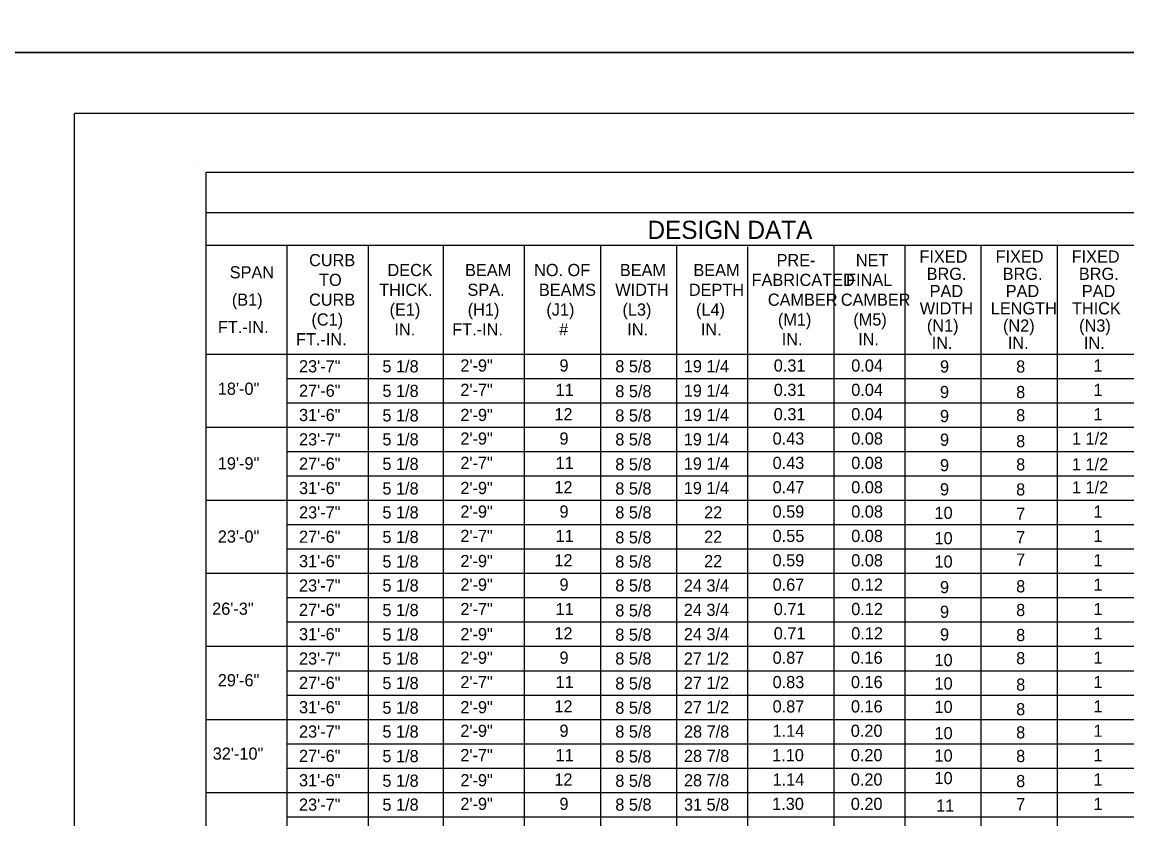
# Model space of a CAD drawing. Extents: x -5022 to -159, y 1126 to 7226.
# Drawn here: x -3813 to -3540.8, y 6283 to 6479.3 of the extents above; entities that cross this region are included whole.
import ezdxf

# ---------------------------------------------------------------- set-up
doc = ezdxf.new("R2010")
doc.units = 0
for name, color, linetype in [('2', 7, 'Continuous'), ('3', 7, 'Continuous'), ('PLT-BNDY', 7, 'Continuous')]:
    doc.layers.add(name, color=color, linetype=linetype)

msp = doc.modelspace()

# ---------------------------------------------------------------- linework, layer by layer
at = {"layer": '2'}
for p, q in [((-3014.13, 6456.81), (-3800.13, 6456.81)), ((-3800.13, 5892.81), (-3800.13, 6456.81)), ((-3769.75, 6444.28), (-3769.75, 6444.28)), ((-3766.35, 6443.7), (-3766.35, 6443.7)), ((-3766.35, 6443.7), (-3766.35, 6443.7))]:
    msp.add_line(p, q, dxfattribs=at)
at = {"layer": '3'}
for p, q in [((-3767.78, 6442.31), (-3767.78, 6091.5)), ((-3767.78, 6442.31), (-3053.03, 6442.31)), ((-3767.78, 6432.38), (-3053.03, 6432.39)), ((-3767.78, 6424.32), (-3053.03, 6424.32)), ((-3747.78, 6424.31), (-3747.78, 6091.5)), ((-3727.78, 6424.31), (-3727.78, 6091.5)), ((-3709.28, 6424.31), (-3709.28, 6091.5)), ((-3689.28, 6424.31), (-3689.28, 6091.5)), ((-3670.53, 6424.31), (-3670.53, 6091.5)), ((-3651.78, 6424.31), (-3651.78, 6091.5)), ((-3634.28, 6423.93), (-3634.28, 6091.5)), ((-3613.03, 6424.31), (-3613.03, 6091.5)), ((-3595.53, 6424.31), (-3595.53, 6091.5)), ((-3576.78, 6424.31), (-3576.78, 6091.5)), ((-3558.03, 6424.31), (-3558.03, 6091.5)), ((-3767.78, 6397.51), (-3053.03, 6397.51)), ((-3747.78, 6391.5), (-3053.03, 6391.51)), ((-3747.78, 6385.5), (-3053.03, 6385.51)), ((-3767.78, 6379.5), (-3053.03, 6379.51)), ((-3747.78, 6373.5), (-3053.03, 6373.5)), ((-3747.78, 6367.5), (-3053.03, 6367.5)), ((-3767.78, 6361.5), (-3053.03, 6361.5)), ((-3747.78, 6355.5), (-3053.03, 6355.51)), ((-3747.78, 6349.5), (-3053.03, 6349.51)), ((-3767.78, 6343.5), (-3053.03, 6343.51)), ((-3747.78, 6337.5), (-3053.03, 6337.5)), ((-3747.78, 6331.5), (-3053.03, 6331.5)), ((-3767.78, 6325.5), (-3053.03, 6325.5)), ((-3747.78, 6319.5), (-3053.03, 6319.5)), ((-3747.78, 6313.5), (-3053.03, 6313.5)), ((-3767.78, 6307.5), (-3053.03, 6307.5)), ((-3747.78, 6301.5), (-3053.03, 6301.5)), ((-3747.78, 6295.5), (-3053.03, 6295.5)), ((-3767.78, 6289.5), (-3053.03, 6289.5)), ((-3747.78, 6283.5), (-3053.03, 6283.5))]:
    msp.add_line(p, q, dxfattribs=at)
at = {"layer": 'PLT-BNDY'}
for points in [[(-3840.13, 7065.81), (-2999.13, 7065.81), (-2999.13, 6471.81), (-3840.13, 6471.81)], [(-3840.13, 6471.81), (-2999.13, 6471.81), (-2999.13, 5877.81), (-3840.13, 5877.81)]]:
    msp.add_lwpolyline(points, close=True, dxfattribs=at)

# ---------------------------------------------------------------- texts
at = {"layer": '2'}
for s, height, p in [('DESIGN DATA', 4.4793, (-3658.93, 6425.88)), ('CURB', 3, (-3742.31, 6419.16)), ('PRE-', 3, (-3627.14, 6419.16)), ('NET', 3, (-3607.61, 6419.16)), ('FIXED', 3, (-3591.93, 6420.04)), ('FIXED', 3, (-3573.18, 6420.04)), ('FIXED', 3, (-3554.43, 6420.04)), ('SPAN', 3, (-3761.86, 6416.16)), ('DECK', 3, (-3722.99, 6416.72)), ('BEAM', 3, (-3703.87, 6416.72)), ('NO. OF', 3, (-3686.87, 6416.72)), ('BEAM', 3, (-3665.74, 6416.72)), ('BEAM', 3, (-3647.62, 6416.72)), ('BRG.', 3, (-3590.16, 6415.79)), ('BRG.', 3, (-3571.41, 6415.79)), ('BRG.', 3, (-3552.66, 6415.79)), ('TO', 3, (-3739.85, 6414.29)), ('FABRICATED', 3, (-3633.28, 6414.29)), ('FINAL', 3, (-3609.99, 6414.29)), ('THICK.', 3, (-3725.04, 6411.85)), ('SPA.', 3, (-3703.29, 6411.85)), ('BEAMS', 3, (-3685.68, 6411.85)), ('WIDTH', 3, (-3666.87, 6411.85)), ('DEPTH', 3, (-3648.74, 6411.85)), ('PAD', 3, (-3589.43, 6411.54)), ('PAD', 3, (-3570.68, 6411.54)), ('PAD', 3, (-3551.93, 6411.54)), ('(B1)', 3, (-3761.33, 6409.41)), ('CURB', 3, (-3742.31, 6409.41)), ('(E1)', 3, (-3722.48, 6406.98)), ('(H1)', 3, (-3703.23, 6406.98)), ('(J1)', 3, (-3683.85, 6406.98)), ('(L3)', 3, (-3665.1, 6406.98)), ('(L4)', 3, (-3646.98, 6406.98)), ('CAMBER', 3, (-3629.28, 6409.41)), ('CAMBER', 3, (-3611.31, 6409.41)), ('WIDTH', 3, (-3591.86, 6407.29)), ('LENGTH', 3, (-3574.36, 6407.29)), ('THICK', 3, (-3554.36, 6407.29)), ('(C1)', 3, (-3741.73, 6404.54)), ('(M1)', 3, (-3626.81, 6404.54)), ('(M5)', 3, (-3608.23, 6404.54)), ('FT.-IN.', 3, (-3764.76, 6402.66)), ('IN.', 3, (-3721.29, 6402.1)), ('FT.-IN.', 3, (-3707.04, 6402.1)), ('#', 3, (-3680.7, 6402.1)), ('IN.', 3, (-3663.91, 6402.1)), ('IN.', 3, (-3645.79, 6402.1)), ('(N1)', 3, (-3590.1, 6403.04)), ('(N2)', 3, (-3571.35, 6403.04)), ('(N3)', 3, (-3552.6, 6403.04)), ('FT.-IN.', 3, (-3745.53, 6399.66)), ('IN.', 3, (-3625.86, 6399.66)), ('IN.', 3, (-3607.03, 6399.66)), ('IN.', 3, (-3588.91, 6398.79)), ('IN.', 3, (-3570.16, 6398.79)), ('IN.', 3, (-3551.41, 6398.79)), ('23\'-7"', 3, (-3744.79, 6393)), ('5 1/8', 3, (-3724.24, 6393)), ('2\'-9"', 3, (-3705.04, 6393.2)), ('9', 3, (-3680.62, 6393.2)), ('8 5/8', 3, (-3666.87, 6393)), ('19 1/4', 3, (-3649.99, 6393.01)), ('0.31', 3, (-3627.83, 6393.2)), ('0.04', 3, (-3608.74, 6393.2)), ('9', 3, (-3586.87, 6392.96)), ('8', 3, (-3568.11, 6392.94)), ('1', 3, (-3549.07, 6393.2)), ('18\'-0"', 3, (-3764.79, 6387.48)), ('27\'-6"', 3, (-3744.79, 6387)), ('5 1/8', 3, (-3724.24, 6386.95)), ('2\'-7"', 3, (-3705.04, 6387.2)), ('11', 3, (-3681.58, 6387.2)), ('8 5/8', 3, (-3666.87, 6386.86)), ('19 1/4', 3, (-3649.99, 6387)), ('0.31', 3, (-3627.83, 6387.2)), ('0.04', 3, (-3608.74, 6387.2)), ('9', 3, (-3586.87, 6386.67)), ('8', 3, (-3568.11, 6386.66)), ('1', 3, (-3549.07, 6387.2)), ('31\'-6"', 3, (-3744.79, 6381)), ('5 1/8', 3, (-3724.24, 6380.9)), ('2\'-9"', 3, (-3705.04, 6381.01)), ('12', 3, (-3681.87, 6381.2)), ('8 5/8', 3, (-3666.87, 6380.88)), ('19 1/4', 3, (-3649.99, 6381)), ('0.31', 3, (-3627.83, 6381.2)), ('0.04', 3, (-3608.74, 6381.2)), ('9', 3, (-3586.87, 6380.74)), ('8', 3, (-3568.11, 6380.94)), ('1', 3, (-3549.07, 6381.2)), ('23\'-7"', 3, (-3744.79, 6375)), ('5 1/8', 3, (-3724.24, 6375)), ('2\'-9"', 3, (-3705.04, 6375.2)), ('9', 3, (-3680.62, 6375.2)), ('8 5/8', 3, (-3666.87, 6375)), ('19 1/4', 3, (-3649.99, 6375)), ('0.43', 3, (-3628.11, 6375.2)), ('0.08', 3, (-3608.74, 6375.2)), ('9', 3, (-3586.87, 6374.91)), ('8', 3, (-3568.11, 6374.55)), ('1 1/2', 3, (-3554.36, 6375.2)), ('19\'-9"', 3, (-3764.79, 6369.08)), ('27\'-6"', 3, (-3744.79, 6369)), ('5 1/8', 3, (-3724.24, 6368.95)), ('2\'-7"', 3, (-3705.04, 6369.2)), ('11', 3, (-3681.58, 6369.2)), ('8 5/8', 3, (-3666.87, 6368.86)), ('19 1/4', 3, (-3649.99, 6369.01)), ('0.43', 3, (-3628.11, 6369.2)), ('0.08', 3, (-3608.74, 6369.2)), ('1 1/2', 3, (-3554.36, 6368.85)), ('9', 3, (-3586.87, 6368.63)), ('8', 3, (-3568.11, 6368.83)), ('31\'-6"', 3, (-3744.79, 6363)), ('5 1/8', 3, (-3724.24, 6362.9)), ('2\'-9"', 3, (-3705.04, 6363.01)), ('12', 3, (-3681.87, 6363.2)), ('8 5/8', 3, (-3666.87, 6362.89)), ('19 1/4', 3, (-3649.99, 6363)), ('0.47', 3, (-3628.11, 6363.2)), ('0.08', 3, (-3608.74, 6363.2)), ('9', 3, (-3586.87, 6362.69)), ('8', 3, (-3568.11, 6362.66)), ('1 1/2', 3, (-3554.36, 6363.17)), ('23\'-7"', 3, (-3744.79, 6357)), ('5 1/8', 3, (-3724.24, 6357)), ('2\'-9"', 3, (-3705.04, 6357.19)), ('9', 3, (-3680.62, 6357.2)), ('8 5/8', 3, (-3666.87, 6357)), ('22', 3, (-3644.99, 6357)), ('0.59', 3, (-3628.12, 6357.2)), ('0.08', 3, (-3608.74, 6357.2)), ('10', 3, (-3588.22, 6356.89)), ('7', 3, (-3568.11, 6356.68)), ('1', 3, (-3549.07, 6357.2)), ('23\'-0"', 3, (-3764.79, 6351.06)), ('27\'-6"', 3, (-3744.79, 6351)), ('5 1/8', 3, (-3724.24, 6350.95)), ('2\'-7"', 3, (-3705.04, 6351.2)), ('11', 3, (-3681.58, 6351.2)), ('8 5/8', 3, (-3666.87, 6350.86)), ('22', 3, (-3644.99, 6351)), ('0.55', 3, (-3628.11, 6351.2)), ('0.08', 3, (-3608.74, 6351.2)), ('10', 3, (-3588.22, 6350.65)), ('7', 3, (-3568.11, 6350.9)), ('1', 3, (-3549.07, 6351.2)), ('31\'-6"', 3, (-3744.79, 6345)), ('5 1/8', 3, (-3724.24, 6344.9)), ('2\'-9"', 3, (-3705.04, 6345.01)), ('12', 3, (-3681.87, 6345.2)), ('8 5/8', 3, (-3666.87, 6344.88)), ('22', 3, (-3644.99, 6345)), ('0.59', 3, (-3628.12, 6345.2)), ('0.08', 3, (-3608.74, 6345.2)), ('10', 3, (-3588.22, 6344.88)), ('7', 3, (-3568.11, 6345.37)), ('1', 3, (-3549.07, 6345.2)), ('23\'-7"', 3, (-3744.79, 6339)), ('5 1/8', 3, (-3724.24, 6339)), ('2\'-9"', 3, (-3705.04, 6339.2)), ('9', 3, (-3680.62, 6339.2)), ('8 5/8', 3, (-3666.87, 6339)), ('24 3/4', 3, (-3649.99, 6339)), ('0.67', 3, (-3628.11, 6339.2)), ('0.12', 3, (-3608.74, 6339.2)), ('1', 3, (-3549.07, 6339.2)), ('9', 3, (-3586.87, 6338.58)), ('8', 3, (-3568.11, 6338.79)), ('26\'-3"', 3, (-3766.19, 6333.27)), ('27\'-6"', 3, (-3744.79, 6333)), ('5 1/8', 3, (-3724.24, 6332.95)), ('2\'-7"', 3, (-3705.04, 6333.19)), ('11', 3, (-3681.58, 6333.19)), ('8 5/8', 3, (-3666.87, 6332.86)), ('24 3/4', 3, (-3649.99, 6333)), ('0.71', 3, (-3627.83, 6333.19)), ('0.12', 3, (-3608.74, 6333.19)), ('9', 3, (-3586.87, 6332.52)), ('8', 3, (-3568.11, 6332.96)), ('1', 3, (-3549.07, 6333.19)), ('31\'-6"', 3, (-3744.79, 6327)), ('5 1/8', 3, (-3724.24, 6326.9)), ('2\'-9"', 3, (-3705.04, 6327.01)), ('12', 3, (-3681.87, 6327.2)), ('8 5/8', 3, (-3666.87, 6326.88)), ('24 3/4', 3, (-3649.99, 6327)), ('0.71', 3, (-3627.83, 6327.2)), ('0.12', 3, (-3608.74, 6327.2)), ('9', 3, (-3586.87, 6326.93)), ('8', 3, (-3568.11, 6326.79)), ('1', 3, (-3549.07, 6327.2)), ('23\'-7"', 3, (-3744.79, 6321)), ('5 1/8', 3, (-3724.24, 6321)), ('2\'-9"', 3, (-3705.04, 6321.19)), ('9', 3, (-3680.62, 6321.2)), ('8 5/8', 3, (-3666.87, 6321)), ('27 1/2', 3, (-3649.99, 6321)), ('0.87', 3, (-3628.11, 6321.2)), ('0.16', 3, (-3608.81, 6321.2)), ('10', 3, (-3588.22, 6320.63)), ('8', 3, (-3568.11, 6321.08)), ('1', 3, (-3549.07, 6321.2)), ('29\'-6"', 3, (-3764.79, 6315.66)), ('27\'-6"', 3, (-3744.79, 6315)), ('5 1/8', 3, (-3724.24, 6314.95)), ('2\'-7"', 3, (-3705.04, 6315.19)), ('11', 3, (-3681.58, 6315.2)), ('8 5/8', 3, (-3666.87, 6314.86)), ('27 1/2', 3, (-3649.99, 6315)), ('0.83', 3, (-3628.11, 6315.2)), ('0.16', 3, (-3608.81, 6315.2)), ('10', 3, (-3588.22, 6314.86)), ('8', 3, (-3568.11, 6314.57)), ('1', 3, (-3549.07, 6315.2)), ('12', 3, (-3681.87, 6309.2)), ('27 1/2', 3, (-3649.99, 6309)), ('0.87', 3, (-3628.11, 6309.2)), ('0.16', 3, (-3608.81, 6309.2)), ('10', 3, (-3588.22, 6309.08)), ('1', 3, (-3549.07, 6309.2)), ('31\'-6"', 3, (-3744.79, 6309)), ('5 1/8', 3, (-3724.24, 6308.89)), ('2\'-9"', 3, (-3705.04, 6309.01)), ('8 5/8', 3, (-3666.87, 6308.88)), ('8', 3, (-3568.11, 6308.51)), ('23\'-7"', 3, (-3744.79, 6303)), ('5 1/8', 3, (-3724.24, 6303)), ('2\'-9"', 3, (-3705.04, 6303.19)), ('9', 3, (-3680.62, 6303.2)), ('8 5/8', 3, (-3666.87, 6303)), ('28 7/8', 3, (-3649.95, 6303)), ('1.14', 3, (-3628.11, 6303.2)), ('0.20', 3, (-3608.85, 6303.2)), ('10', 3, (-3588.22, 6302.62)), ('8', 3, (-3568.11, 6302.8)), ('1', 3, (-3549.07, 6303.2)), ('32\'-10"', 3, (-3766.04, 6297.57)), ('27\'-6"', 3, (-3744.79, 6297)), ('5 1/8', 3, (-3724.24, 6296.95)), ('2\'-7"', 3, (-3705.04, 6297.19)), ('11', 3, (-3681.58, 6297.2)), ('8 5/8', 3, (-3666.87, 6296.86)), ('28 7/8', 3, (-3649.95, 6297)), ('1.10', 3, (-3628.22, 6297.2)), ('0.20', 3, (-3608.85, 6297.2)), ('10', 3, (-3588.22, 6297.08)), ('8', 3, (-3568.11, 6296.97)), ('1', 3, (-3549.07, 6297.2)), ('31\'-6"', 3, (-3744.79, 6291)), ('5 1/8', 3, (-3724.24, 6290.89)), ('2\'-9"', 3, (-3705.04, 6291.01)), ('12', 3, (-3681.87, 6291.2)), ('8 5/8', 3, (-3666.87, 6290.88)), ('28 7/8', 3, (-3649.95, 6291)), ('1.14', 3, (-3628.11, 6291.2)), ('0.20', 3, (-3608.85, 6291.2)), ('10', 3, (-3588.22, 6291.54)), ('8', 3, (-3568.11, 6290.8)), ('1', 3, (-3549.07, 6291.2)), ('23\'-7"', 3, (-3744.79, 6285)), ('5 1/8', 3, (-3724.24, 6285)), ('2\'-9"', 3, (-3705.04, 6285.19)), ('9', 3, (-3680.62, 6285.19)), ('8 5/8', 3, (-3666.87, 6285)), ('31 5/8', 3, (-3649.95, 6285)), ('1.30', 3, (-3628.22, 6285.19)), ('0.20', 3, (-3608.85, 6285.19)), ('11', 3, (-3587.83, 6284.76)), ('7', 3, (-3568.11, 6285.09)), ('1', 3, (-3549.07, 6285.19))]:
    msp.add_text(s, height=height, dxfattribs=at).set_placement(p)

doc.saveas('drawing.dxf')
